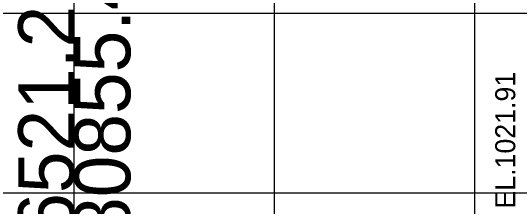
# Model space of a CAD drawing. Extents: x 1131015 to 1136271, y 133453 to 174329.
# Drawn here: x 1132337.26 to 1132362.7, y 166166.96 to 166176.8 of the extents above; entities that cross this region are included whole.
import ezdxf

# ---------------------------------------------------------------- set-up
doc = ezdxf.new("R2010")
doc.units = 0
for name, color, linetype in [('DESIGN - SHEET - Light Grid', 7, 'Continuous'), ('DESIGN - SHEET - Linework', 7, 'Continuous'), ('DESIGN - TYPICAL - Subgrade Tie Text', 7, 'Continuous')]:
    doc.layers.add(name, color=color, linetype=linetype)

msp = doc.modelspace()

# ---------------------------------------------------------------- linework, layer by layer
at = {"layer": 'DESIGN - SHEET - Light Grid'}
for p, q in [((1132340.456, 166167.655), (1132340.456, 166219.909)), ((1132040.456, 166167.655), (1132340.456, 166167.655)), ((1132340.456, 166167.655), (1132640.456, 166167.655))]:
    msp.add_line(p, q, dxfattribs=at)
at = {"layer": 'DESIGN - SHEET - Linework'}
for p, q in [((1132340.456, 166116.655), (1132340.456, 166326.655)), ((1132350.456, 166116.655), (1132350.456, 166326.655)), ((1132360.456, 166116.655), (1132360.456, 166326.655)), ((1132190.456, 166176.655), (1132490.456, 166176.655))]:
    msp.add_line(p, q, dxfattribs=at)

# ---------------------------------------------------------------- texts
at = {"layer": 'DESIGN - SHEET - Light Grid'}
for s, p in [('E 2080855.4096', (1132343.256, 166157.655)), ('N 656521.2355', (1132340.456, 166157.655))]:
    msp.add_text(s, height=2.8, rotation=90, dxfattribs=at).set_placement(p)
at = {"layer": 'DESIGN - TYPICAL - Subgrade Tie Text'}
msp.add_text('EL.1021.91', height=1, rotation=90, dxfattribs=at).set_placement((1132362.477, 166166.874))

doc.saveas('drawing.dxf')
